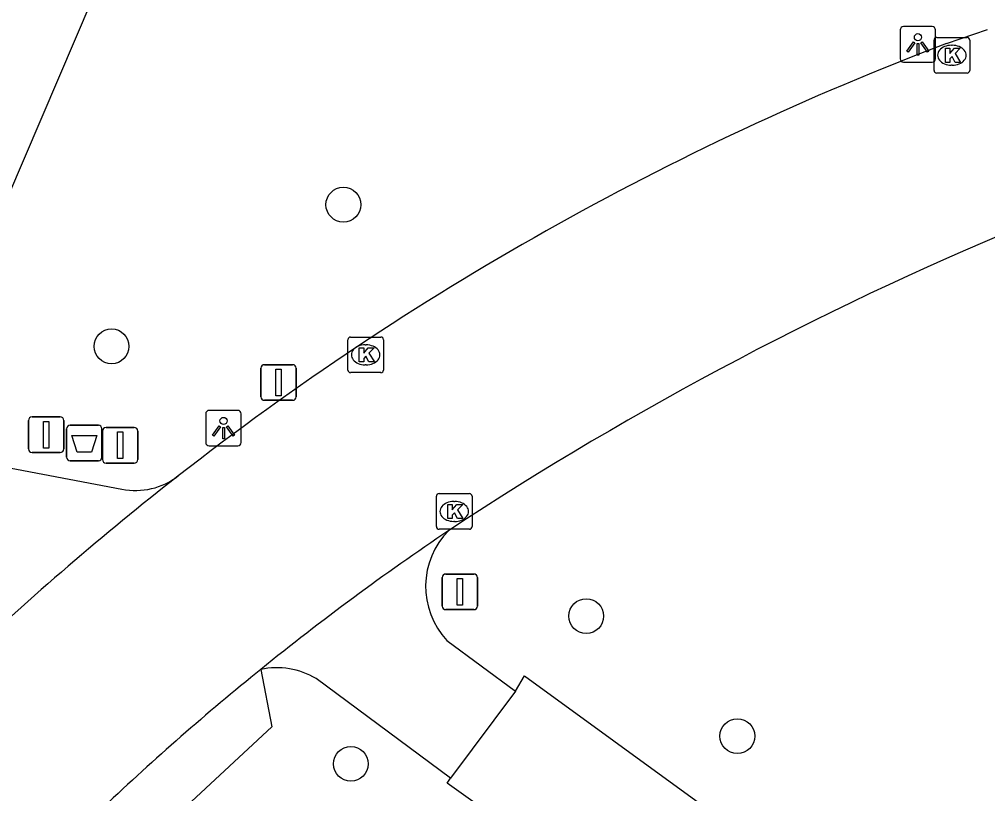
# Model space of a CAD drawing. Extents: x 157321 to 158827, y 386650 to 388532.
# Drawn here: x 158467.48 to 158494.67, y 387211.05 to 387232.8 of the extents above; entities that cross this region are included whole.
import ezdxf

# ---------------------------------------------------------------- set-up
doc = ezdxf.new("R2010")
doc.units = 0
for name, color, linetype in [('IMGEO_Afsluitpaal', 7, 'Continuous'), ('IMGEO_Afvalbak', 7, 'Continuous'), ('IMGEO_Boom', 7, 'Continuous'), ('IMGEO_Fietspad_gesloten', 7, 'Continuous'), ('IMGEO_Fietspad_open', 7, 'Continuous'), ('IMGEO_Kolk', 7, 'Continuous'), ('IMGEO_Lichtpunt', 7, 'Continuous'), ('IMGEO_Loofbos', 7, 'Continuous'), ('IMGEO_Rijbaan_lokaal_gesloten', 7, 'Continuous'), ('IMGEO_Verkeersbordpaal', 7, 'Continuous'), ('IMGEO_Voetpad_open', 7, 'Continuous')]:
    doc.layers.add(name, color=color, linetype=linetype)

msp = doc.modelspace()

# ---------------------------------------------------------------- linework, layer by layer
at = {"layer": 'IMGEO_Afsluitpaal'}
for p, q in [((158469.815, 387220.432), (158469.815, 387221.232)), ((158469.815, 387221.232), (158469.815, 387220.432)), ((158469.915, 387221.332), (158470.705, 387221.332)), ((158470.705, 387221.332), (158469.915, 387221.332)), ((158470.805, 387221.232), (158470.805, 387220.432)), ((158470.805, 387220.432), (158470.805, 387221.232)), ((158470.705, 387220.332), (158469.915, 387220.332)), ((158469.915, 387220.332), (158470.705, 387220.332)), ((158479.356, 387216.316), (158479.356, 387217.116)), ((158479.356, 387217.116), (158479.356, 387216.316)), ((158479.456, 387217.216), (158480.246, 387217.216)), ((158480.246, 387217.216), (158479.456, 387217.216)), ((158480.346, 387217.116), (158480.346, 387216.316)), ((158480.346, 387216.316), (158480.346, 387217.116)), ((158480.246, 387216.216), (158479.456, 387216.216)), ((158479.456, 387216.216), (158480.246, 387216.216))]:
    msp.add_line(p, q, dxfattribs=at)
for points in [[(158470.235, 387221.207), (158470.385, 387221.207), (158470.385, 387220.457), (158470.235, 387220.457), (158470.235, 387221.207)], [(158479.776, 387217.091), (158479.926, 387217.091), (158479.926, 387216.341), (158479.776, 387216.341), (158479.776, 387217.091)]]:
    msp.add_lwpolyline(points, dxfattribs=at)
for centre, start, end in [((158469.915, 387221.232), 90, 180), ((158469.915, 387221.232), 90, 180), ((158470.705, 387221.232), 0, 90), ((158470.705, 387221.232), 360, 90), ((158469.915, 387220.432), 180, 270), ((158469.915, 387220.432), 180, 270), ((158470.705, 387220.432), 270, 0), ((158470.705, 387220.432), 270, 0), ((158479.456, 387217.116), 90, 180), ((158479.456, 387217.116), 90, 180), ((158480.246, 387217.116), 0, 90), ((158480.246, 387217.116), 360, 90), ((158479.456, 387216.316), 180, 270), ((158479.456, 387216.316), 180, 270), ((158480.246, 387216.316), 270, 0), ((158480.246, 387216.316), 270, 0)]:
    msp.add_arc(centre, 0.1, start, end, dxfattribs=at)
at = {"layer": 'IMGEO_Afvalbak'}
for p, q in [((158468.809, 387220.495), (158468.809, 387221.295)), ((158468.809, 387221.295), (158468.809, 387220.495)), ((158468.909, 387221.395), (158469.699, 387221.395)), ((158469.699, 387221.395), (158468.909, 387221.395)), ((158469.799, 387221.295), (158469.799, 387220.495)), ((158469.799, 387220.495), (158469.799, 387221.295)), ((158469.699, 387220.395), (158468.909, 387220.395)), ((158468.909, 387220.395), (158469.699, 387220.395))]:
    msp.add_line(p, q, dxfattribs=at)
msp.add_lwpolyline([(158468.952, 387221.109), (158469.656, 387221.109), (158469.507, 387220.639), (158469.101, 387220.639), (158468.952, 387221.109)], dxfattribs=at)
for centre, start, end in [((158468.909, 387221.295), 90, 180), ((158468.909, 387221.295), 90, 180), ((158469.699, 387221.295), 0, 90), ((158469.699, 387221.295), 360, 90), ((158468.909, 387220.495), 180, 270), ((158468.909, 387220.495), 180, 270), ((158469.699, 387220.495), 270, 0), ((158469.699, 387220.495), 270, 0)]:
    msp.add_arc(centre, 0.1, start, end, dxfattribs=at)
at = {"layer": 'IMGEO_Boom'}
for centre in [(158476.58, 387227.59), (158470.07, 387223.611), (158483.4, 387216.034), (158487.644, 387212.662), (158476.79, 387211.883)]:
    msp.add_circle(centre, 0.489, dxfattribs=at)
at = {"layer": 'IMGEO_Fietspad_gesloten'}
for points in [[(158481.414, 387213.926), (158481.668, 387214.355), (158494.418, 387205.074), (158500, 387201.138), (158507.447, 387195.888)], [(158481.414, 387213.926), (158479.584, 387211.485)], [(158503.751, 387194.26), (158500, 387196.855), (158492.248, 387202.218), (158479.498, 387211.343), (158479.584, 387211.485)]]:
    msp.add_lwpolyline(points, dxfattribs=at)
at = {"layer": 'IMGEO_Fietspad_open'}
for points in [[(158463.887, 387220.83), (158470.362, 387219.599)], [(158479.487, 387215.345), (158481.414, 387213.926)], [(158479.584, 387211.485), (158475.812, 387214.277)]]:
    msp.add_lwpolyline(points, dxfattribs=at)
for centre, radius, start, end in [((158470.739, 387221.531), 1.969, 258.9487, 307.5809), ((158481.124, 387216.864), 2.234, 135.0679, 222.8603), ((158474.705, 387212.433), 2.151, 59.0177, 101.8538)]:
    msp.add_arc(centre, radius, start, end, dxfattribs=at)
at = {"layer": 'IMGEO_Kolk'}
for p, q in [((158493.242, 387232.288), (158494.094, 387232.288)), ((158493.167, 387231.362), (158493.167, 387232.214)), ((158493.655, 387232.068), (158493.68, 387232.068)), ((158494.168, 387232.214), (158494.168, 387231.362)), ((158493.678, 387231.508), (158493.653, 387231.508)), ((158494.094, 387231.288), (158493.242, 387231.288)), ((158476.781, 387223.872), (158477.633, 387223.872)), ((158476.706, 387222.946), (158476.706, 387223.798)), ((158477.194, 387223.652), (158477.219, 387223.652)), ((158477.707, 387223.798), (158477.707, 387222.946)), ((158477.217, 387223.092), (158477.192, 387223.092)), ((158477.633, 387222.872), (158476.781, 387222.872)), ((158479.192, 387218.547), (158479.192, 387219.399)), ((158479.267, 387219.473), (158480.119, 387219.473)), ((158479.68, 387219.253), (158479.705, 387219.253)), ((158480.193, 387219.399), (158480.193, 387218.547)), ((158479.703, 387218.693), (158479.678, 387218.693)), ((158480.119, 387218.473), (158479.267, 387218.473))]:
    msp.add_line(p, q, dxfattribs=at)
for points in [[(158493.242, 387232.288), (158494.094, 387232.288)], [(158493.167, 387231.362), (158493.167, 387232.214)], [(158494.168, 387232.214), (158494.168, 387231.362)], [(158493.488, 387231.988), (158493.611, 387231.988), (158493.611, 387231.837), (158493.741, 387231.988), (158493.905, 387231.988), (158493.759, 387231.837), (158493.912, 387231.588), (158493.76, 387231.588), (158493.675, 387231.752), (158493.611, 387231.685), (158493.611, 387231.588), (158493.488, 387231.588), (158493.488, 387231.988)], [(158494.094, 387231.288), (158493.242, 387231.288)], [(158476.781, 387223.872), (158477.633, 387223.872)], [(158476.706, 387222.946), (158476.706, 387223.798)], [(158477.707, 387223.798), (158477.707, 387222.946)], [(158477.027, 387223.572), (158477.15, 387223.572), (158477.15, 387223.421), (158477.28, 387223.572), (158477.444, 387223.572), (158477.298, 387223.421), (158477.451, 387223.172), (158477.299, 387223.172), (158477.214, 387223.336), (158477.15, 387223.269), (158477.15, 387223.172), (158477.027, 387223.172), (158477.027, 387223.572)], [(158477.633, 387222.872), (158476.781, 387222.872)], [(158479.192, 387218.547), (158479.192, 387219.399)], [(158479.267, 387219.473), (158480.119, 387219.473)], [(158480.193, 387219.399), (158480.193, 387218.547)], [(158479.513, 387219.173), (158479.636, 387219.173), (158479.636, 387219.022), (158479.766, 387219.173), (158479.93, 387219.173), (158479.784, 387219.022), (158479.937, 387218.773), (158479.785, 387218.773), (158479.7, 387218.937), (158479.636, 387218.87), (158479.636, 387218.773), (158479.513, 387218.773), (158479.513, 387219.173)], [(158480.119, 387218.473), (158479.267, 387218.473)]]:
    msp.add_lwpolyline(points, dxfattribs=at)
for centre, start, end in [((158493.244, 387232.212), 91.552, 178.448), ((158493.244, 387232.212), 91.552, 178.448), ((158494.092, 387232.212), 1.552, 88.448), ((158494.092, 387232.212), 1.552, 88.448), ((158493.244, 387231.364), 181.552, 268.448), ((158493.244, 387231.364), 181.552, 268.448), ((158494.092, 387231.364), 271.552, 358.448), ((158494.092, 387231.364), 271.552, 358.448), ((158476.783, 387223.796), 91.552, 178.448), ((158476.783, 387223.796), 91.552, 178.448), ((158477.631, 387223.796), 1.552, 88.448), ((158477.631, 387223.796), 1.552, 88.448), ((158476.783, 387222.948), 181.552, 268.448), ((158476.783, 387222.948), 181.552, 268.448), ((158477.631, 387222.948), 271.552, 358.448), ((158477.631, 387222.948), 271.552, 358.448), ((158479.269, 387219.397), 91.552, 178.448), ((158479.269, 387219.397), 91.552, 178.448), ((158480.117, 387219.397), 1.552, 88.448), ((158480.117, 387219.397), 1.552, 88.448), ((158479.269, 387218.549), 181.552, 268.448), ((158479.269, 387218.549), 181.552, 268.448), ((158480.117, 387218.549), 271.552, 358.448), ((158480.117, 387218.549), 271.552, 358.448)]:
    msp.add_arc(centre, 0.0765, start, end, dxfattribs=at)
for centre, major_axis, ratio, start_param, end_param in [((158493.654, 387231.788), (-0.387, 0.002), 0.722429, 4.712389, 7.853982), ((158493.679, 387231.788), (-0.39, 0.002), 0.717154, 1.570796, 4.712389), ((158477.193, 387223.372), (-0.387, 0.002), 0.722429, 4.712389, 7.853982), ((158477.218, 387223.372), (-0.39, 0.002), 0.717154, 1.570796, 4.712389), ((158479.679, 387218.973), (-0.387, 0.002), 0.722429, 4.712389, 7.853982), ((158479.704, 387218.973), (-0.39, 0.002), 0.717154, 1.570796, 4.712389)]:
    msp.add_ellipse(centre, major_axis=major_axis, ratio=ratio, start_param=start_param, end_param=end_param, dxfattribs=at)
at = {"layer": 'IMGEO_Lichtpunt'}
for p, q in [((158493.116, 387232.592), (158492.308, 387232.592)), ((158493.116, 387232.592), (158492.308, 387232.592)), ((158492.214, 387232.497), (158492.214, 387231.69)), ((158492.214, 387232.497), (158492.214, 387231.69)), ((158493.21, 387231.69), (158493.21, 387232.497)), ((158493.21, 387231.69), (158493.21, 387232.497)), ((158492.308, 387231.596), (158493.116, 387231.596)), ((158492.308, 387231.596), (158493.116, 387231.596)), ((158472.715, 387221.718), (158472.715, 387220.911)), ((158472.715, 387221.718), (158472.715, 387220.911)), ((158473.617, 387221.813), (158472.809, 387221.813)), ((158473.617, 387221.813), (158472.809, 387221.813)), ((158473.711, 387220.911), (158473.711, 387221.718)), ((158473.711, 387220.911), (158473.711, 387221.718)), ((158472.809, 387220.817), (158473.617, 387220.817)), ((158472.809, 387220.817), (158473.617, 387220.817))]:
    msp.add_line(p, q, dxfattribs=at)
for points in [[(158492.588, 387232.161), (158492.627, 387232.133), (158492.439, 387231.871), (158492.401, 387231.898), (158492.588, 387232.161)], [(158492.69, 387232.113), (158492.737, 387232.113), (158492.737, 387231.791), (158492.69, 387231.791), (158492.69, 387232.113)], [(158492.8, 387232.133), (158492.838, 387232.16), (158493.025, 387231.898), (158492.986, 387231.87), (158492.8, 387232.133)], [(158473.089, 387221.382), (158473.128, 387221.354), (158472.94, 387221.092), (158472.902, 387221.119), (158473.089, 387221.382)], [(158473.191, 387221.334), (158473.238, 387221.334), (158473.238, 387221.012), (158473.191, 387221.012), (158473.191, 387221.334)], [(158473.301, 387221.354), (158473.339, 387221.381), (158473.526, 387221.119), (158473.487, 387221.091), (158473.301, 387221.354)]]:
    msp.add_lwpolyline(points, dxfattribs=at)
for centre in [(158492.713, 387232.295), (158473.214, 387221.516)]:
    msp.add_circle(centre, 0.0994, dxfattribs=at)
for centre, start, end in [((158492.308, 387232.497), 90, 180), ((158492.308, 387232.497), 90, 180), ((158493.116, 387232.497), 0, 90), ((158493.116, 387232.497), 0, 90), ((158492.308, 387231.69), 180, 270), ((158492.308, 387231.69), 180, 270), ((158493.116, 387231.69), 270, 0), ((158493.116, 387231.69), 270, 360), ((158472.809, 387221.718), 90, 180), ((158472.809, 387221.718), 90, 180), ((158473.617, 387221.718), 0, 90), ((158473.617, 387221.718), 0, 90), ((158472.809, 387220.911), 180, 270), ((158472.809, 387220.911), 180, 270), ((158473.617, 387220.911), 270, 0), ((158473.617, 387220.911), 270, 360)]:
    msp.add_arc(centre, 0.0946, start, end, dxfattribs=at)
at = {"layer": 'IMGEO_Loofbos'}
msp.add_lwpolyline([(158473.313, 387242.236), (158465.241, 387223.343)], dxfattribs=at)
at = {"layer": 'IMGEO_Rijbaan_lokaal_gesloten'}
msp.add_lwpolyline([(158493.517, 387232.117), (158494.672, 387232.512)], dxfattribs=at)
for centre, radius, start, end in [((158522.894, 387154.69), 82.812, 110.77791, 127.97365), ((158532.748, 387137.666), 96.724, 112.18246, 123.37169), ((158526.295, 387150.644), 88.095, 128.09782, 133.29911), ((158522.141, 387155.307), 76.162, 124.00826, 128.94973), ((158521.366, 387156.276), 74.921, 128.95431, 133.4396)]:
    msp.add_arc(centre, radius, start, end, dxfattribs=at)
at = {"layer": 'IMGEO_Verkeersbordpaal'}
for p, q in [((158474.365, 387223.095), (158475.155, 387223.095)), ((158475.155, 387223.095), (158474.365, 387223.095)), ((158474.265, 387222.195), (158474.265, 387222.995)), ((158474.265, 387222.995), (158474.265, 387222.195)), ((158475.255, 387222.995), (158475.255, 387222.195)), ((158475.255, 387222.195), (158475.255, 387222.995)), ((158475.155, 387222.095), (158474.365, 387222.095)), ((158474.365, 387222.095), (158475.155, 387222.095)), ((158467.737, 387220.728), (158467.737, 387221.528)), ((158467.737, 387221.528), (158467.737, 387220.728)), ((158467.837, 387221.628), (158468.627, 387221.628)), ((158468.627, 387221.628), (158467.837, 387221.628)), ((158468.727, 387221.528), (158468.727, 387220.728)), ((158468.727, 387220.728), (158468.727, 387221.528)), ((158468.627, 387220.628), (158467.837, 387220.628)), ((158467.837, 387220.628), (158468.627, 387220.628))]:
    msp.add_line(p, q, dxfattribs=at)
for points in [[(158474.685, 387222.97), (158474.835, 387222.97), (158474.835, 387222.22), (158474.685, 387222.22), (158474.685, 387222.97)], [(158468.157, 387221.503), (158468.307, 387221.503), (158468.307, 387220.753), (158468.157, 387220.753), (158468.157, 387221.503)]]:
    msp.add_lwpolyline(points, dxfattribs=at)
for centre, start, end in [((158474.365, 387222.995), 90, 180), ((158474.365, 387222.995), 90, 180), ((158475.155, 387222.995), 0, 90), ((158475.155, 387222.995), 360, 90), ((158474.365, 387222.195), 180, 270), ((158474.365, 387222.195), 180, 270), ((158475.155, 387222.195), 270, 0), ((158475.155, 387222.195), 270, 0), ((158467.837, 387221.528), 90, 180), ((158467.837, 387221.528), 90, 180), ((158468.627, 387221.528), 0, 90), ((158468.627, 387221.528), 360, 90), ((158467.837, 387220.728), 180, 270), ((158467.837, 387220.728), 180, 270), ((158468.627, 387220.728), 270, 0), ((158468.627, 387220.728), 270, 0)]:
    msp.add_arc(centre, 0.1, start, end, dxfattribs=at)
at = {"layer": 'IMGEO_Voetpad_open'}
msp.add_lwpolyline([(158474.263, 387214.538), (158474.568, 387212.924), (158471.519, 387210.09)], dxfattribs=at)

doc.saveas('drawing.dxf')
